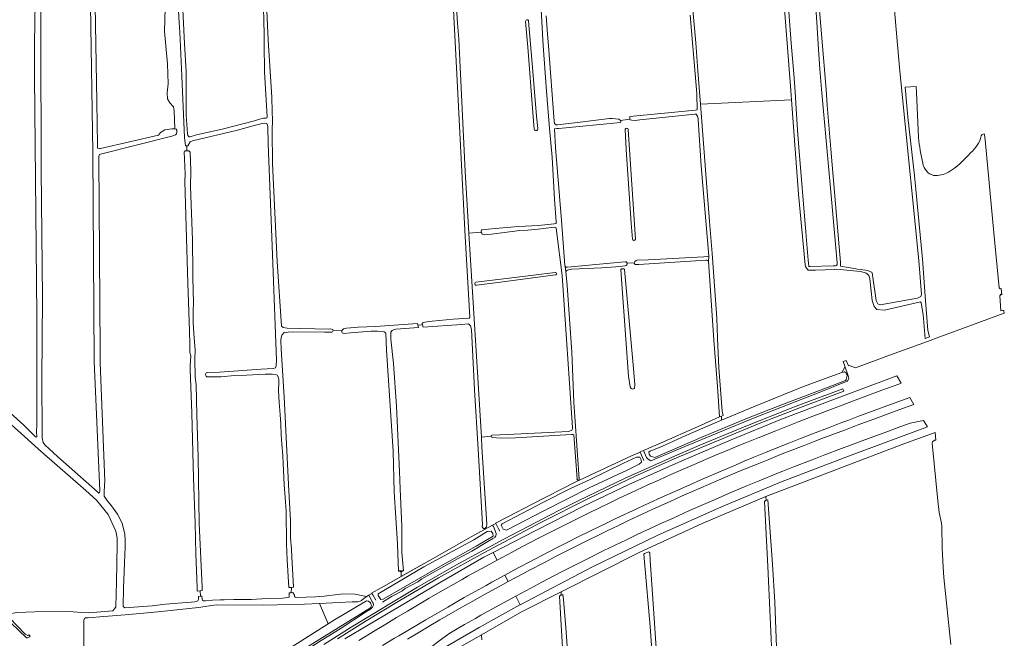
# Model space of a CAD drawing. Header units: metres. Extents: x 209813 to 223847, y 571801 to 587119.
# Tile 417 of 656: x 221903 to 222683, y 578667 to 579156. Entities that reach past the tile are written whole.
import ezdxf

# ---------------------------------------------------------------- set-up
doc = ezdxf.new("R2010")
doc.units = ezdxf.units.M
for name, color, linetype, lineweight in [('B-RO-GR-BEPLANTING_CULTUUR_BOSPLANTSOEN-GV', 8, 'Continuous', 0), ('B-RO-GR-BOUWLAND-GV', 8, 'Continuous', 0), ('B-RO-GR-GRAS-GV', 8, 'Continuous', 0), ('B-RO-GR-GROENVOORZIENING-GV', 8, 'Continuous', 0), ('B-RO-KW-KUNSTWERK_STUW-GV', 8, 'Continuous', 0), ('B-RO-OG-WATER_GREPPEL-GV', 8, 'Continuous', 0), ('B-RO-OG-WEG-GV', 8, 'Continuous', 0)]:
    doc.layers.add(name, color=color, linetype=linetype, lineweight=lineweight)

msp = doc.modelspace()

# ---------------------------------------------------------------- linework, layer by layer
at = {"layer": 'B-RO-GR-BEPLANTING_CULTUUR_BOSPLANTSOEN-GV', "flags": 128}
for points in [[(222031.103, 579197.251), (222033.93, 579137.276), (222035.318, 579115.342), (222035.32, 579080.862), (222036.154, 579066.02), (222036.616, 579064.668), (222037.148, 579064.103), (222037.624, 579063.703), (222038.319, 579063.577), (222043.337, 579065.145), (222063.843, 579069.807), (222089.236, 579076.281), (222092.517, 579077.446), (222096.463, 579078.337), (222098.638, 579078.545), (222099.149, 579078.839), (222099.349, 579079.425), (222097.201, 579115.241), (222097.101, 579137.451), (222096.873, 579144.98), (222096.088, 579176.373)], [(221963.047, 579167.953), (221964.542, 579091.253), (221965.091, 579057.451), (221965.067, 579054.596), (221966.496, 579054.448), (221967.309, 579054.426), (222013.319, 579065.116), (222014.982, 579067.207), (222018.283, 579069.188), (222021.919, 579069.845), (222023.854, 579069.994), (222026.322, 579069.984), (222025.82, 579084.295), (222025.185, 579087.311), (222022.169, 579090.486), (222020.581, 579093.661), (222020.264, 579098.583), (222020.899, 579105.568), (222020.422, 579121.443), (222018.2, 579147.001), (222018.517, 579165.575)], [(222264.66, 578948.472), (222293.111, 578951.978), (222327.295, 578956.335)], [(222268.995, 578825.914), (222269.395, 578817.919), (222273.327, 578756.935), (222273.095, 578754.862), (222272.285, 578754.106), (222271.357, 578753.636), (222271.368, 578752.668), (222277.818, 578756.106), (222280.33, 578757.529), (222280.252, 578757.711), (222289.888, 578762.774), (222309.284, 578772.719), (222344.415, 578790.831), (222345.49, 578791.278), (222345.392, 578791.902), (222344.953, 578792.233), (222344.683, 578792.679), (222344.715, 578792.955), (222342.117, 578827.588), (222341.692, 578827.929), (222341.283, 578828.021), (222340.484, 578828.025), (222296.041, 578825.371), (222284.019, 578825.191), (222277.501, 578825.472), (222276.914, 578825.927), (222276.705, 578826.626)]]:
    msp.add_lwpolyline(points, dxfattribs=at)
msp.add_lwpolyline([(222341.175, 578832.715), (222341.244, 578833.465), (222332.879, 578953.894), (222328.597, 578989.318), (222328.096, 578991.547), (222327.785, 578991.857), (222326.504, 578992.035), (222314.059, 578990.606), (222305.67, 578989.737), (222299.528, 578989.589), (222276.94, 578986.737), (222271.074, 578986.17), (222269.719, 578986.622), (222269.242, 578987.279), (222268.947, 578987.826), (222268.921, 578988.26), (222259.111, 578987.421), (222266.559, 578868.652), (222268.995, 578825.914), (222276.705, 578826.626), (222276.837, 578827.061), (222277.513, 578827.41), (222289.73, 578827.98), (222337.932, 578830.368), (222339.985, 578831.134), (222340.49, 578831.528), (222340.862, 578831.983)], close=True, dxfattribs=at)
at = {"layer": 'B-RO-GR-BOUWLAND-GV', "flags": 128}
msp.add_lwpolyline([(221885.028, 578694.979), (221885.173, 578695.097), (221885.628, 578695.285), (221886.433, 578695.22), (221895.017, 578686.024), (221895.493, 578685.992), (221901.222, 578687.133), (221915.461, 578687.652), (221942.594, 578687.872), (221952.271, 578686.91), (221958.094, 578686.711), (221977.056, 578688.216), (221978.562, 578689.967), (221979.662, 578691.446), (221979.746, 578701.635), (221979.983, 578710.945), (221980.707, 578741.193), (221980.718, 578745.787), (221979.437, 578751.4), (221973.382, 578764.675), (221964.343, 578775.921), (221955.807, 578783.631), (221920.607, 578814.167), (221877.681, 578852.758)], dxfattribs=at)
at = {"layer": 'B-RO-GR-GRAS-GV', "flags": 128}
for points in [[(222442.397, 579089.486), (222514.533, 579093.041), (222513.999, 579100.371), (222507.677, 579182.317), (222506.586, 579195.959), (222505.556, 579198.083), (222503.486, 579198.484), (222487.408, 579198.732), (222434.803, 579197.937), (222434.135, 579197.421), (222433.982, 579195.769), (222435.144, 579181.092), (222436.135, 579167.155), (222438.682, 579138.146), (222440.314, 579116.068)], [(222100.219, 579058.145), (222099.839, 579071.703), (222099.607, 579072.985), (222099.076, 579074.128), (222097.011, 579074.399), (222095.288, 579074.293), (222090.029, 579072.892), (222075.776, 579068.937), (222040.277, 579060.53), (222038.316, 579059.751), (222036.531, 579056.645), (222035.786, 579056.66), (222035.637, 579052.563), (222035.945, 579052.572), (222037.221, 579052.484), (222038.397, 579051.633), (222038.559, 579044.44), (222038.888, 579036.657), (222038.744, 579024.338), (222040.145, 578981.867), (222040.542, 578956.701), (222040.454, 578952.394), (222041.157, 578931.904), (222040.872, 578926.136), (222040.727, 578916.591), (222041.224, 578907.995), (222042.332, 578894.756), (222042.146, 578887.875), (222042.377, 578873.317), (222043.021, 578867.549), (222043.567, 578843.607), (222044.653, 578810.281), (222045.619, 578757.563), (222047.806, 578707.229), (222047.969, 578704.414), (222046.255, 578704.254), (222046.564, 578699.928), (222047.751, 578700.038), (222047.807, 578697.752), (222048.124, 578696.641), (222048.759, 578696.323), (222049.632, 578696.244), (222050.585, 578696.244), (222056.141, 578696.799), (222062.253, 578697.038), (222065.428, 578696.958), (222073.048, 578697.355), (222086.939, 578697.355), (222099.163, 578698.149), (222111.545, 578698.308), (222115.831, 578698.784), (222116.784, 578699.26), (222116.885, 578699.964), (222116.742, 578702.495), (222118.354, 578702.681), (222118.591, 578706.878), (222116.505, 578706.721), (222115.262, 578728.787), (222114.745, 578741.414), (222114.774, 578750.439), (222114.425, 578758.399), (222114.299, 578767.274), (222113.773, 578774.765), (222112.909, 578788.276), (222112.084, 578804.91), (222111.733, 578811.219), (222110.895, 578820.448), (222110.471, 578827.788), (222110.216, 578836.19), (222109.722, 578843.904), (222108.866, 578853.342), (222108.365, 578862.595), (222108.589, 578869.795), (222108.578, 578871.495), (222108.386, 578873.127), (222107.193, 578874.893), (222105.985, 578875.505), (222103.394, 578875.828), (222097.723, 578875.674), (222083.02, 578874.956), (222073.454, 578874.574), (222062.723, 578873.566), (222051.606, 578873.742), (222051.037, 578874.122), (222050.64, 578875.114), (222050.706, 578876.238), (222051.05, 578876.712), (222051.919, 578876.953), (222054.498, 578876.905), (222061.58, 578877.445), (222094.548, 578879.613), (222104.236, 578880.147), (222106.089, 578880.741), (222106.602, 578882.373), (222106.89, 578886.778), (222103.42, 578977.377)], [(222345.49, 578791.278), (222346.562, 578791.724), (222387.875, 578810.988), (222394.831, 578814.066), (222394.722, 578814.312), (222397.428, 578815.402), (222397.491, 578815.244), (222411.454, 578821.423), (222440.133, 578834.036), (222457.634, 578841.836), (222455.91, 578866.102), (222453.033, 578902.727), (222448.962, 578965.162), (222448.235, 578965.789), (222447.48, 578966.002), (222446.73, 578966.053), (222393.777, 578962.602), (222392.761, 578962.511), (222390.883, 578962.705), (222390.106, 578963.768), (222390.171, 578964.031), (222384.437, 578963.643), (222384.482, 578963.271), (222384.465, 578962.833), (222384.174, 578962.375), (222383.554, 578961.879), (222382.55, 578961.547), (222379.095, 578961.017), (222364.324, 578960.015), (222340.389, 578958.875), (222336.888, 578958.091), (222335.817, 578956.978), (222336.805, 578945.952), (222340.486, 578893.087), (222342.144, 578853.578), (222346.473, 578792.592), (222346.031, 578792.11), (222345.438, 578791.917)], [(222379.299, 578958.259), (222379.45, 578958.795), (222379.65, 578958.997), (222379.997, 578959.108), (222381.606, 578959.131), (222381.862, 578959.059), (222382.119, 578958.859), (222382.368, 578958.571), (222389.462, 578880.235), (222390.503, 578867.434), (222390.318, 578864.753), (222390.105, 578864.447), (222388.888, 578864.002), (222388.156, 578864.084), (222387.686, 578864.485), (222386.886, 578865.663), (222385.541, 578874.06)]]:
    msp.add_lwpolyline(points, close=True, dxfattribs=at)
for points in [[(222098.092, 579187.277), (222100.162, 579140.186), (222103.16, 579094.993), (222103.236, 579083.541), (222103.489, 579077.207), (222103.39, 579068.331), (222103.696, 579042.53), (222107.386, 578964.903), (222110.692, 578913.787), (222111.909, 578912.597), (222115.109, 578912.28), (222147.887, 578911.447), (222149.329, 578911.519), (222150.282, 578911.44), (222151.353, 578911.003), (222151.592, 578910.437), (222158.641, 578910.571), (222159.154, 578911.246), (222159.789, 578911.616), (222160.636, 578911.987), (222162.17, 578912.198), (222171.537, 578913.045), (222185.189, 578913.574), (222218.303, 578915.816), (222218.628, 578914.559), (222222.262, 578914.883), (222222.034, 578915.665), (222222.152, 578915.945), (222222.681, 578916.374), (222223.276, 578916.672), (222224.268, 578916.937), (222227.812, 578917.481), (222229.967, 578917.637), (222246.76, 578919.365), (222259.225, 578920.173), (222259.943, 578920.813), (222256.226, 578984.814), (222249.495, 579113.218), (222245.904, 579184.799)], [(222535.723, 579176.581), (222542.003, 579101.222), (222542.908, 579088.674), (222545.691, 579053.812), (222552.197, 578976.579), (222553.48, 578964.523), (222553.385, 578961.295), (222565.628, 578959.135), (222566.773, 578959.021), (222573.189, 578958.029), (222575.57, 578957.632), (222577.157, 578956.838), (222578.15, 578956.441), (222578.545, 578955.739), (222578.801, 578954.464), (222578.978, 578952.269), (222581.663, 578933.983), (222582.935, 578931.458), (222584.84, 578930.539), (222614.217, 578935.869), (222616.936, 578937.129), (222617.58, 578938.861), (222615.292, 578965.646), (222602.52, 579094.566), (222600.029, 579118.67), (222597.935, 579142.623), (222594.772, 579179.551)], [(221920.084, 579178.082), (221920.063, 579144.036), (221920.442, 579037.777), (221921.36, 578936.151), (221920.974, 578871.586), (221921.301, 578829.402), (221921.091, 578825.328), (221921.874, 578821.653), (221923.211, 578819.898), (221933.622, 578810.342), (221964.911, 578782.499), (221966.124, 578781.5), (221966.664, 578781.794), (221966.741, 578783.418), (221962.453, 578885.969), (221961.294, 579051.409), (221959.433, 579167.774)], [(222249.113, 579170.14), (222250.023, 579153.639), (222251.018, 579140.886), (222256.058, 579036.098), (222259.111, 578987.421), (222268.921, 578988.26), (222268.943, 578989.088), (222269.087, 578989.746), (222269.434, 578990.058), (222279.778, 578991.006), (222298.421, 578992.547), (222314.178, 578993.385), (222326.569, 578994.741), (222328.085, 578995.057), (222328.179, 578996.656), (222326.92, 579013.978), (222324.931, 579047.447), (222322.978, 579070.283), (222320.503, 579099.954), (222317.798, 579136.069), (222315.653, 579178.881)], [(222512.546, 579162.573), (222514.244, 579137.98), (222516.313, 579113.633), (222517.573, 579099.281), (222517.892, 579090.414), (222519.242, 579068.96), (222520.293, 579055.268), (222525.912, 578988.261), (222527.688, 578966.112), (222527.922, 578963.635), (222528.41, 578961.128), (222529.293, 578960.872), (222547.651, 578961.51), (222549.317, 578961.532), (222550.216, 578961.883), (222550.644, 578962.692), (222550.756, 578963.87), (222546.291, 579014.379), (222538.301, 579101.423), (222536.941, 579117.316), (222535.623, 579137.025), (222534.618, 579154.685), (222533.22, 579172.816)], [(221884.741, 578854.767), (221906.744, 578835.327), (221915.216, 578826.915), (221916.521, 578825.848), (221916.987, 578826.257), (221916.747, 578830.273), (221916.944, 578835.097), (221916.856, 578922.277), (221915.229, 579111.463), (221915.145, 579137.569), (221915.677, 579169.947)], [(222018.517, 579165.575), (222018.2, 579147.001), (222020.422, 579121.443), (222020.899, 579105.568), (222020.264, 579098.583), (222020.581, 579093.661), (222022.169, 579090.486), (222025.185, 579087.311), (222025.82, 579084.295), (222026.322, 579069.984), (222027.33, 579069.666), (222027.832, 579068.904), (222027.849, 579067.332), (222027.551, 579066.123), (222026.865, 579065.385), (222025.569, 579064.726), (222023.903, 579064.247), (221967.45, 579050), (221966.621, 579049.672), (221966.205, 579048.32), (221966.139, 579046.919), (221967.195, 578894.104), (221967.179, 578884.692), (221970.737, 578791.301), (221970.208, 578783.173), (221970.321, 578779.179), (221972.413, 578775.857), (221976.149, 578771.547), (221980.829, 578764.927), (221984.48, 578757.814), (221986.636, 578749.128), (221987.019, 578744.1), (221986.992, 578739.155), (221985.559, 578706.5), (221985.268, 578691.649), (221986.628, 578690.66), (222008.425, 578692.38), (222018.946, 578693.669), (222039.232, 578695.252), (222042.142, 578695.517), (222043.147, 578695.755), (222043.968, 578696.046), (222044.364, 578696.363), (222044.761, 578696.734), (222044.947, 578697.289), (222044.984, 578699.781), (222046.564, 578699.928)], [(222035.786, 579056.66), (222034.711, 579056.681), (222034.002, 579063.223), (222031.81, 579111.664), (222030.295, 579146.656), (222029.775, 579154.002), (222029.149, 579163.641)], [(222320.301, 579159.409), (222321.291, 579145.028), (222322.138, 579135.77), (222326.573, 579076.144), (222326.978, 579074.112), (222328.13, 579073.151), (222329.344, 579073.083), (222349.3, 579075.571), (222370.557, 579078.098), (222372.681, 579078.208), (222377.714, 579077.733), (222379.206, 579076.661), (222386.623, 579077.72), (222386.59, 579077.874), (222386.552, 579079.881), (222438.568, 579084.856), (222439.958, 579085.017), (222439.573, 579097.34), (222439.329, 579101.102), (222434.288, 579159.911)], [(222615.146, 579063.023), (222613.58, 579098.779), (222613.268, 579103.433), (222604.479, 579102.879), (222606.747, 579079.262), (222612.001, 579032.967), (222618.225, 578966.727), (222620.316, 578937.547), (222622.576, 578910.424), (222623.844, 578905.324), (222623.426, 578904.937), (222620.433, 578903.976), (222618.732, 578922.906), (222617.252, 578932.26), (222616.699, 578932.951), (222588.303, 578926.544), (222582.196, 578926.908), (222579.979, 578929.355), (222578.49, 578934.182), (222577.567, 578941.41), (222576.472, 578951.347), (222575.789, 578953.904), (222574.776, 578954.986), (222573.718, 578955.714), (222569.551, 578957.036), (222566.376, 578957.433), (222550.376, 578958.93), (222548.938, 578958.671), (222533.58, 578958.191), (222527.818, 578958.168), (222526.393, 578959.637), (222525.713, 578960.97), (222525.374, 578962.397), (222519.984, 579018.269), (222514.533, 579093.041)], [(222442.397, 579089.486), (222447.54, 579023.843), (222449.516, 578996.692), (222451.861, 578971.167), (222455.513, 578920.188), (222455.924, 578904.317), (222457.036, 578880.663), (222459.655, 578846.452), (222460.53, 578842.966), (222459.067, 578842.372), (222459.061, 578839.259), (222484.414, 578849.757), (222524.171, 578865.992), (222553.712, 578876.935), (222554.376, 578877.08), (222556.715, 578881.263), (222556.944, 578881.344), (222555.587, 578885.901), (222557.957, 578886.663), (222559.627, 578882.291), (222560.314, 578882.533), (222565.356, 578880.863), (222592.85, 578890.943), (222622.213, 578901.616)], [(222390.171, 578964.031), (222390.395, 578964.935), (222391.549, 578965.865), (222392.136, 578966.001), (222401.144, 578966.198), (222445.229, 578968.69), (222448.306, 578968.911), (222449.027, 578969.134), (222442.987, 579040.815), (222440.583, 579077.118), (222440.58, 579078.224), (222440.249, 579080.171), (222439.028, 579081.538), (222437.93, 579081.646), (222394.461, 579077.171), (222390.642, 579076.649), (222388.182, 579076.786), (222386.759, 579077.077), (222386.623, 579077.72)], [(222379.206, 579076.661), (222379.517, 579076.438), (222379.5, 579075.734), (222379.225, 579074.999), (222330.257, 579070.279), (222328.812, 579070.25), (222326.931, 579069.947), (222327.693, 579055.305), (222332.402, 578997.439), (222334.947, 578961.8), (222335.209, 578961.188), (222335.778, 578960.604), (222337.071, 578960.515), (222379.288, 578964.514), (222382.923, 578964.747), (222383.527, 578964.658), (222384.021, 578964.33), (222384.437, 578963.643)], [(222388.606, 578982.779), (222387.505, 578995.195), (222383.665, 579053.772), (222382.731, 579069.692)], [(222622.213, 578901.616), (222632.079, 578905.202), (222683.07, 578924.085), (222682.625, 578926.261), (222681.688, 578926.065), (222680.378, 578925.916), (222679.631, 578937.764), (222680.29, 578939.116), (222681.125, 578938.636), (222680.62, 578943.694), (222679.807, 578943.365), (222678.999, 578944.032), (222674.745, 578987.546), (222667.99, 579061.188), (222667.328, 579065.225), (222667.116, 579066.02), (222665.606, 579065.599), (222664.843, 579064.38)], [(222046.255, 578704.254), (222043.965, 578704.04), (222043.942, 578706.784), (222043.351, 578720.235), (222042.845, 578733.593), (222042.322, 578757.871), (222041.123, 578793.498), (222039.796, 578844.957), (222038.516, 578879.403), (222038.49, 578882.291), (222039.025, 578890.27), (222038.1, 578892.899), (222038.211, 578899.16), (222037.874, 578910.086), (222036.538, 578947.919), (222034.184, 579028.196), (222034.402, 579034.46), (222033.768, 579051.856), (222033.92, 579052.204), (222034.072, 579052.455), (222034.349, 579052.525), (222035.637, 579052.563)], [(222218.628, 578914.559), (222219.122, 578912.648), (222201.222, 578911.378), (222199.837, 578911.056), (222198.233, 578910.349), (222197.407, 578909.06), (222197.311, 578907.896), (222197.328, 578903.502), (222199.354, 578884.283), (222201.686, 578850.438), (222204.057, 578798.778), (222204.591, 578784.981), (222205.961, 578755.139), (222206.033, 578734.604), (222207.389, 578719.914), (222206.741, 578719.892), (222206.257, 578719.807), (222206.109, 578719.574), (222205.855, 578719.383), (222205.453, 578719.278)], [(222205.491, 578715.52), (222230.328, 578729.516), (222261, 578746.881), (222271.368, 578752.668), (222271.357, 578753.636), (222270.834, 578753.558), (222270.595, 578753.661), (222270.152, 578754.071), (222269.704, 578754.939), (222269.858, 578756.582), (222266.535, 578816.482), (222263.507, 578863.219), (222261.092, 578911.21), (222260.496, 578913.961), (222258.777, 578915.538), (222253.375, 578915.077), (222222.837, 578912.911), (222222.262, 578914.883)], [(222151.592, 578910.437), (222151.393, 578909.889), (222151.062, 578909.359), (222150.5, 578908.996), (222144.824, 578909.109), (222119.183, 578909.274), (222112.766, 578908.754), (222110.861, 578906.705), (222110.375, 578904.767), (222110.233, 578902.484), (222110.478, 578895.573), (222112.843, 578857.782), (222116.174, 578788.42), (222117.806, 578759.545), (222117.972, 578746.13), (222118.622, 578737.187), (222118.973, 578731.145), (222120.324, 578707.008), (222118.591, 578706.878)], [(222118.354, 578702.681), (222119.699, 578702.837), (222120.905, 578700.736), (222121, 578699.74), (222121.635, 578699.264), (222122.905, 578698.999), (222137.722, 578699.528), (222144.442, 578699.846), (222157.513, 578701.433), (222164.263, 578701.831), (222168.751, 578701.591), (222175.362, 578700.351), (222177.948, 578699.568), (222182.195, 578702.094), (222182.105, 578702.255), (222189.598, 578706.628), (222205.491, 578715.52), (222205.493, 578718.872), (222205.453, 578719.278), (222205.22, 578719.278), (222204.902, 578719.537), (222204.664, 578719.696), (222203.549, 578719.782), (222203.274, 578719.773), (222202.774, 578733.777), (222202.573, 578741.281), (222200.061, 578782.632), (222199.028, 578814.676), (222193.992, 578894.882), (222193.205, 578908.115), (222191.96, 578909.355), (222186.689, 578909.879), (222181.721, 578909.9), (222165.276, 578908.565), (222160.255, 578908.062), (222158.673, 578908.604), (222158.467, 578909.099), (222158.48, 578909.755), (222158.641, 578910.571)], [(222640.694, 578661.716), (222635.243, 578714.695), (222634.662, 578722.872), (222633.81, 578737.865), (222633.493, 578755.342), (222633.389, 578757.86), (222631.57, 578766.233), (222630.319, 578775.467), (222626.011, 578821.048), (222626.251, 578822.099), (222627.898, 578823.428), (222628.77, 578823.589), (222628.336, 578829.603), (222603.402, 578820.471), (222550.092, 578800.282), (222494.269, 578778.946)], [(222494.604, 578775.809), (222494.269, 578778.946), (222443.711, 578757.373), (222393.922, 578734.545), (222332.159, 578703.272)], [(222503.333, 578574.6), (222502.019, 578596.654), (222501.292, 578600.375), (222499.468, 578643.203), (222495.823, 578723.417), (222493.155, 578774.992), (222493.86, 578775.605), (222495.906, 578776.166)], [(222495.906, 578776.166), (222499.643, 578725.368), (222501.264, 578695.245), (222502.658, 578659.545)], [(222402.268, 578734.179), (222402.561, 578728.507), (222405.325, 578690.321), (222407.532, 578655.172), (222411.163, 578612.239), (222412.047, 578596.512), (222411.651, 578595.56), (222410.698, 578595.084), (222409.428, 578595.322), (222408.793, 578595.719), (222408.396, 578596.512), (222407.076, 578612.031), (222402.725, 578675.855), (222401.27, 578691.114), (222397.552, 578733.121), (222398.078, 578733.672), (222398.913, 578734.125), (222401.352, 578735.061)], [(222334.241, 578641.049), (222330.87, 578699.889), (222331.702, 578700.645), (222332.138, 578700.674), (222332.159, 578703.272), (222300.86, 578687.424), (222269.016, 578669.364), (222269.348, 578665.315)], [(222332.138, 578700.674), (222332.349, 578700.688), (222333.451, 578701.187), (222334.049, 578697.237), (222335.782, 578674.807), (222338.323, 578642.953)], [(222096.402, 578645.649), (222147.642, 578678.167), (222140.883, 578694.137), (222128.999, 578693.533), (222096.335, 578692.942), (222058.953, 578693.014), (222045.002, 578690.976), (222015.522, 578687.746), (222007.313, 578687.029), (221986.959, 578685.139), (221970.064, 578683.824), (221957.526, 578682.68), (221956.2, 578682.883), (221955.423, 578682.675), (221954.776, 578682.287), (221954.368, 578681.734), (221954.067, 578680.867), (221954.101, 578680.152), (221954.16, 578652.927)], [(222269.016, 578669.364), (222239.857, 578652.827), (222208.889, 578634.621), (222169.702, 578610.453), (222120.963, 578578.529), (222084.611, 578554.293), (222074.038, 578546.466), (222072.968, 578543.736), (222073.255, 578541.035), (222083.953, 578525.467), (222084.376, 578523.919), (222082.942, 578522.073), (222085.149, 578519.78)]]:
    msp.add_lwpolyline(points, dxfattribs=at)
at = {"layer": 'B-RO-GR-GRAS-GV'}
for points in [[(222304.011, 579155.004, -1.004996), (222306.429, 579155.24)], [(222382.731, 579069.692, -0.7914412), (222385.335, 579069.541)], [(222618.515, 579042.757, -0.0368583), (222615.146, 579063.023)], [(222664.843, 579064.38, -0.1610221), (222656.398, 579051.017)], [(222656.398, 579051.017, -0.0739155), (222638.769, 579035.647)], [(222627.132, 579033.174, -0.3042801), (222618.515, 579042.757)], [(222638.769, 579035.647, -0.1488991), (222627.132, 579033.174)], [(222401.352, 578735.061, -0.2391745), (222402.268, 578734.179)]]:
    msp.add_lwpolyline(points, format="xyb", dxfattribs=at)
at = {"layer": 'B-RO-GR-GROENVOORZIENING-GV', "flags": 128}
for points in [[(222281.368, 578728.516), (222293.243, 578734.821), (222297.646, 578737.191), (222306.506, 578741.83), (222315.377, 578746.449), (222324.312, 578750.965), (222333.214, 578755.521), (222342.175, 578759.96), (222351.105, 578764.462), (222364.621, 578770.986), (222369.145, 578773.115), (222378.164, 578777.435), (222387.213, 578781.69), (222396.28, 578785.909), (222400.817, 578788.01), (222409.914, 578792.188), (222419.077, 578796.192), (222428.204, 578800.279), (222437.361, 578804.299), (222446.554, 578808.234), (222455.754, 578812.154), (222460.364, 578814.092), (222474.231, 578819.839), (222478.874, 578821.694), (222488.142, 578825.452), (222502.087, 578830.976), (222511.413, 578834.586), (222520.712, 578838.265), (222530.049, 578841.846), (222539.389, 578845.42), (222544.067, 578847.188), (222553.405, 578850.782), (222562.765, 578854.302), (222572.161, 578857.725), (222586.215, 578862.967), (222599.596, 578867.905), (222601.403, 578868.587), (222597.935, 578874.378), (222546.485, 578855.175), (222506.576, 578840.062), (222466.841, 578823.722), (222427.725, 578807.223), (222385.806, 578788.463), (222349.342, 578770.99), (222311.712, 578751.76), (222278.227, 578734.534)], [(222172, 578664.831), (222184.781, 578672.686), (222193.313, 578677.902), (222201.873, 578683.072), (222210.463, 578688.193), (222227.683, 578698.365), (222236.338, 578703.376), (222240.694, 578705.859), (222253.748, 578713.254), (222258.109, 578715.701), (222275.627, 578725.35), (222281.368, 578728.516), (222278.227, 578734.534), (222270.993, 578730.812), (222235.877, 578710.615), (222198.245, 578688.399), (222160.965, 578666.068)], [(222287.582, 578716.609), (222277.208, 578710.927), (222272.855, 578708.464), (222264.088, 578703.651), (222255.344, 578698.798), (222242.345, 578691.359), (222233.689, 578686.351), (222225.044, 578681.324), (222212.151, 578673.674), (222203.54, 578668.587), (222200.244, 578666.681), (222190.718, 578660.803)], [(222210.414, 578665.833), (222218.975, 578671.002), (222227.583, 578676.097), (222236.215, 578681.147), (222253.544, 578691.133), (222262.268, 578696.029), (222271.004, 578700.897), (222284.144, 578708.134), (222290.277, 578711.445)], [(222296.239, 578700.02), (222277.32, 578689.673), (222268.564, 578684.828), (222264.215, 578682.359), (222255.501, 578677.45), (222244.111, 578670.781), (222238.588, 578666.752), (222226.688, 578657.616), (222218.738, 578651.598), (222210.207, 578646.379), (222201.72, 578641.091), (222188.946, 578633.232), (222184.653, 578630.671), (222175.528, 578626.591), (222166.393, 578622.519), (222162.522, 578620.624), (222164.291, 578617.846), (222165.037, 578618.322), (222165.513, 578617.562)], [(222046.955, 578536.671), (222059.554, 578544.611), (222064.996, 578546.356), (222067.3, 578546.078), (222069.491, 578549.551), (222076.452, 578555.482), (222088.218, 578562.897), (222122.56, 578585.677), (222181.863, 578624.411), (222227.129, 578651.949), (222267.274, 578675.092), (222299.351, 578692.968), (222299.798, 578693.202)]]:
    msp.add_lwpolyline(points, dxfattribs=at)
for points in [[(222477.208, 578806.781), (222470.838, 578804.036), (222457.033, 578798.168), (222443.271, 578792.238), (222434.106, 578788.234), (222420.383, 578782.176), (222411.272, 578778.054), (222402.174, 578773.905), (222393.109, 578769.68), (222375.04, 578761.14), (222366.014, 578756.833), (222357.004, 578752.494), (222343.551, 578745.86), (222339.096, 578743.589), (222330.16, 578739.098), (222321.307, 578734.492), (222312.474, 578729.803), (222294.756, 578720.523), (222287.582, 578716.609), (222290.277, 578711.445), (222301.755, 578717.612), (222306.172, 578719.957), (222319.44, 578726.954), (222328.327, 578731.554), (222346.177, 578740.574), (222355.115, 578745.06), (222359.595, 578747.279), (222368.594, 578751.652), (222377.606, 578755.995), (222386.641, 578760.285), (222395.705, 578764.511), (222404.765, 578768.747), (222418.408, 578774.98), (222427.536, 578779.064), (222436.691, 578783.09), (222455.03, 578791.074), (222464.235, 578794.986), (222473.465, 578798.843), (222487.333, 578804.584), (222496.62, 578808.294), (222505.898, 578812.026), (222510.544, 578813.876), (222524.515, 578819.335), (222533.858, 578822.899), (222538.522, 578824.702), (222547.878, 578828.233), (222557.224, 578831.791), (222566.606, 578835.256), (222575.986, 578838.725), (222580.666, 578840.487), (222599.421, 578847.436), (222611.422, 578851.854), (222608.142, 578857.332), (222587.205, 578849.642), (222577.863, 578846.073), (222568.457, 578842.672), (222559.118, 578839.099), (222554.416, 578837.395), (222545.101, 578833.758), (222531.097, 578828.383), (222521.769, 578824.779), (222512.469, 578821.102), (222507.801, 578819.312), (222493.877, 578813.742), (222484.617, 578809.966)], [(222619.061, 578839.096), (222608.581, 578836.958), (222601.107, 578834.33), (222587.03, 578829.15), (222577.673, 578825.617), (222568.287, 578822.168), (222554.234, 578816.918), (222540.219, 578811.573), (222530.886, 578807.976), (222516.916, 578802.513), (222507.62, 578798.826), (222502.977, 578796.972), (222489.057, 578791.364), (222479.812, 578787.55), (222465.982, 578781.744), (222452.216, 578775.782), (222443.049, 578771.786), (222433.901, 578767.745), (222420.215, 578761.589), (222411.122, 578757.428), (222402.05, 578753.221), (222392.996, 578748.975), (222383.957, 578744.682), (222374.911, 578740.418), (222365.94, 578735.999), (222352.495, 578729.349), (222343.564, 578724.849), (222334.633, 578720.338), (222325.754, 578715.735), (222316.893, 578711.099), (222308.07, 578706.391), (222296.239, 578700.02), (222299.798, 578693.202), (222357.035, 578723.204), (222408.271, 578748.041), (222459.002, 578770.608), (222505.798, 578790.147), (222561.848, 578811.53), (222622.149, 578833.94)]]:
    msp.add_lwpolyline(points, close=True, dxfattribs=at)
at = {"layer": 'B-RO-KW-KUNSTWERK_STUW-GV', "flags": 128}
msp.add_lwpolyline([(222206.741, 578719.892), (222206.72, 578720.16), (222203.549, 578720.019), (222203.549, 578719.782), (222204.664, 578719.696), (222204.902, 578719.537), (222205.22, 578719.278), (222205.453, 578719.278), (222205.855, 578719.383), (222206.109, 578719.574), (222206.257, 578719.807)], close=True, dxfattribs=at)
at = {"layer": 'B-RO-OG-WATER_GREPPEL-GV', "flags": 128}
for points in [[(222304.011, 579155.004), (222305.774, 579134.634), (222309.678, 579082.828), (222310.779, 579069.848)], [(222313.716, 579070.303), (222312.636, 579079.922), (222309.023, 579125.037), (222306.429, 579155.24)], [(222391.077, 578982.626), (222385.335, 579069.541)], [(222265.045, 578946.22), (222281.938, 578948.366), (222327.561, 578954.338)]]:
    msp.add_lwpolyline(points, dxfattribs=at)
at = {"layer": 'B-RO-OG-WATER_GREPPEL-GV'}
for points in [[(222310.779, 579069.848, 0.9924789), (222313.716, 579070.303)], [(222388.606, 578982.779, 0.8357226), (222391.077, 578982.626)], [(222327.561, 578954.338, 1.0044937), (222327.295, 578956.335)], [(222264.66, 578948.472, 1.0005053), (222265.045, 578946.22)]]:
    msp.add_lwpolyline(points, format="xyb", dxfattribs=at)
at = {"layer": 'B-RO-OG-WATER_GREPPEL-GV', "flags": 128}
for points in [[(222390.171, 578964.031), (222390.106, 578963.768), (222390.883, 578962.705), (222392.761, 578962.511), (222393.777, 578962.602), (222446.73, 578966.053), (222447.48, 578966.002), (222448.235, 578965.789), (222448.962, 578965.162), (222449.027, 578969.134), (222448.306, 578968.911), (222445.229, 578968.69), (222401.144, 578966.198), (222392.136, 578966.001), (222391.549, 578965.865), (222390.395, 578964.935)], [(222380.609, 578961.249), (222382.55, 578961.547), (222383.554, 578961.879), (222384.174, 578962.375), (222384.465, 578962.833), (222384.482, 578963.271), (222384.425, 578963.747), (222384.021, 578964.33), (222383.527, 578964.658), (222382.923, 578964.747), (222379.288, 578964.514), (222337.071, 578960.515), (222335.778, 578960.604), (222335.4, 578960.992), (222335.817, 578956.978), (222336.888, 578958.091), (222340.389, 578958.875), (222364.324, 578960.015), (222379.095, 578961.017)], [(222380.924, 578959.121), (222379.997, 578959.108), (222379.65, 578958.997), (222379.45, 578958.795), (222379.299, 578958.259), (222385.541, 578874.06), (222386.886, 578865.663), (222387.686, 578864.485), (222388.156, 578864.084), (222388.888, 578864.002), (222390.105, 578864.447), (222390.318, 578864.753), (222390.503, 578867.434), (222389.462, 578880.235), (222382.368, 578958.571), (222382.119, 578958.859), (222381.862, 578959.059), (222381.606, 578959.131)]]:
    msp.add_lwpolyline(points, close=True, dxfattribs=at)
at = {"layer": 'B-RO-OG-WEG-GV', "flags": 128}
for points in [[(222559.755, 578873.626), (222559.298, 578875.245), (222556.944, 578881.344), (222556.715, 578881.263), (222554.376, 578877.08), (222556.563, 578877.558), (222557.789, 578876.465), (222558.511, 578874.777), (222557.957, 578871.477), (222557.378, 578870.604), (222542.279, 578864.977), (222507.521, 578851.808), (222479.587, 578840.81), (222443.586, 578825.806), (222406.344, 578809.801), (222402.786, 578810.694), (222401.914, 578812.42), (222401.68, 578814.006), (222402.602, 578814.698), (222412.377, 578818.863), (222430.339, 578826.829), (222454.15, 578837.225), (222459.061, 578839.259), (222459.067, 578842.372), (222457.634, 578841.836), (222440.133, 578834.036), (222411.454, 578821.423), (222397.491, 578815.244), (222399.713, 578809.705), (222401.135, 578808.486), (222403.134, 578807.169)], [(222403.134, 578807.169), (222426.357, 578816.805), (222457.487, 578829.92), (222485.782, 578841.458), (222518.724, 578854.356), (222535.102, 578860.573), (222558.558, 578870.114)], [(222155.167, 578666.268), (222177.848, 578680.328), (222204.53, 578696.403), (222235.056, 578714.478), (222270.456, 578734.14), (222316.062, 578758.391), (222353.782, 578777.261), (222390.696, 578794.889), (222423.598, 578809.451), (222487.644, 578836.061), (222523.125, 578850.014), (222555.975, 578862.241), (222555.158, 578864.064), (222518.144, 578850.283), (222479.73, 578835.146), (222441.894, 578819.4), (222419.532, 578809.883), (222404.719, 578803.208), (222382.753, 578793.406), (222368.172, 578786.33), (222345.63, 578775.453), (222330.886, 578768.034), (222286.71, 578745.218), (222248.763, 578724.477), (222218.341, 578707.17), (222165.911, 578675.362), (222144.24, 578661.8)], [(222397.759, 578807.454), (222394.831, 578814.066), (222387.875, 578810.988), (222346.562, 578791.724), (222345.49, 578791.278)], [(222345.49, 578791.278), (222344.415, 578790.831), (222309.284, 578772.719), (222289.888, 578762.774), (222280.252, 578757.711), (222280.33, 578757.529), (222282.595, 578753.18), (222283.68, 578751.483)], [(222280.826, 578749.684), (222278.496, 578755.185), (222277.818, 578756.106), (222271.878, 578752.953), (222261, 578746.881), (222230.328, 578729.516), (222208.123, 578716.993), (222189.598, 578706.628), (222182.105, 578702.255), (222182.195, 578702.094), (222183.102, 578701.061), (222185.428, 578696.858)], [(222190.738, 578695.291), (222198.441, 578700.021), (222206.055, 578704.049), (222208.725, 578705.957), (222218.558, 578711.397), (222221.859, 578713.579), (222250.181, 578729.515), (222261.495, 578735.644), (222274.103, 578743.166), (222278.722, 578745.885)], [(222182.881, 578695.317), (222179.785, 578700.682), (222176.062, 578698.355), (222174.119, 578696.54), (222173.087, 578695.958), (222171.254, 578695.445), (222166.803, 578695.453), (222140.883, 578694.137), (222147.642, 578678.167), (222152.56, 578681.288), (222177.978, 578696.146), (222179.584, 578695.971), (222181.292, 578694.627), (222181.836, 578693.215)], [(222181.093, 578690.848), (222135.539, 578662.534), (222103.578, 578642.794), (222049.913, 578607.823), (222042.436, 578602.913), (222039.228, 578602.754), (222037.766, 578604.111), (222037.381, 578605.996), (222039.036, 578607.851), (222037.101, 578607.45), (222034.516, 578607.558), (222034.433, 578601.289)], [(222059.141, 578610.573), (222080.443, 578624.932), (222095.717, 578634.966), (222122.904, 578652.546), (222142.158, 578664.767), (222157.209, 578674.224), (222178.001, 578687.785), (222181.173, 578689.693), (222182.843, 578691.202)], [(221890.607, 578684.448), (221908.708, 578666.857), (221909.515, 578666.852), (221911.082, 578667.736), (221911.605, 578668.184), (221910.519, 578669.28), (221909.799, 578668.929), (221907.87, 578669.961), (221895.725, 578682.446)]]:
    msp.add_lwpolyline(points, dxfattribs=at)
at = {"layer": 'B-RO-OG-WEG-GV'}
for points in [[(222558.558, 578870.114, 0.312367), (222559.755, 578873.626)], [(222279.28, 578746.197, 0.2855159), (222280.826, 578749.684)], [(222181.836, 578693.215, -0.2955019), (222181.093, 578690.848)], [(222182.843, 578691.202, 0.3246674), (222182.881, 578695.317)]]:
    msp.add_lwpolyline(points, format="xyb", dxfattribs=at)
at = {"layer": 'B-RO-OG-WEG-GV', "flags": 128}
for points in [[(222354.293, 578785.646), (222318.404, 578767.435), (222288.939, 578752.348), (222286.24, 578753.007), (222284.788, 578756.074), (222285.367, 578757.291), (222295.575, 578762.478), (222318.17, 578774.296), (222339.591, 578785.223), (222355.129, 578792.449), (222381.413, 578805.336), (222391.8, 578809.91), (222394.552, 578810.052), (222395.591, 578807.996), (222395.667, 578806.062), (222394.059, 578804.402), (222384.478, 578799.793)], [(222223.468, 578723.067), (222263.051, 578744.534), (222273.641, 578751.046), (222276.78, 578751.436), (222278.025, 578749.621), (222278.222, 578747.493), (222264.736, 578739.603), (222236.697, 578723.807), (222191.186, 578697.555), (222189.375, 578697.438), (222187.284, 578700.491), (222187.268, 578701.811)]]:
    msp.add_lwpolyline(points, close=True, dxfattribs=at)

doc.saveas('drawing.dxf')
